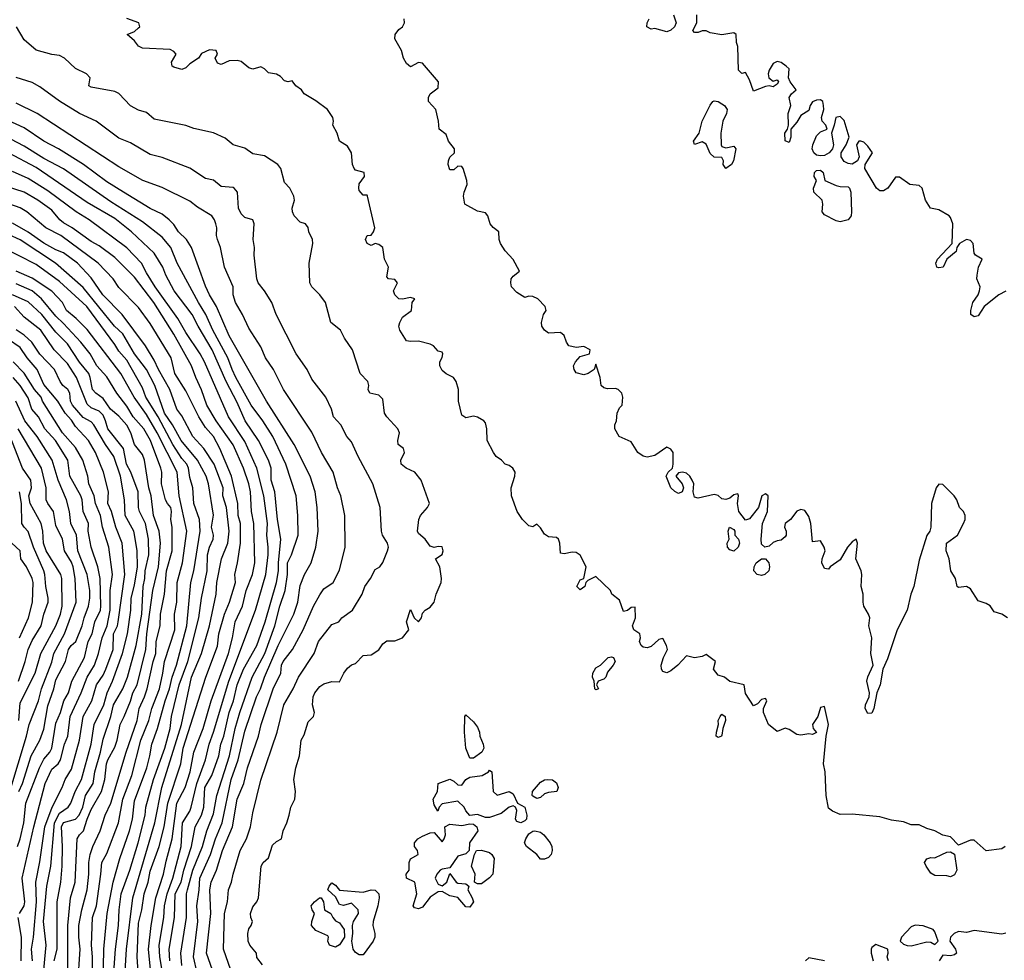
# Model space of a CAD drawing. Header units: metres. Extents: x -51132 to -49532, y -231222 to -229437.
# Tile 507 of 656: x -50595 to -50470, y -230152 to -230032. Entities that reach past the tile are written whole.
import ezdxf

# ---------------------------------------------------------------- set-up
doc = ezdxf.new("R2010")
doc.units = ezdxf.units.M
for name, color, linetype in [('CONTOUR_HALF', 8, 'Continuous'), ('CONTOUR_INDEX', 1, 'Continuous'), ('CONTOUR_INTER', 3, 'Continuous')]:
    doc.layers.add(name, color=color, linetype=linetype)

msp = doc.modelspace()

# ---------------------------------------------------------------- linework, layer by layer
at = {"layer": 'CONTOUR_HALF'}
for points, elevation in [([(-50469.66, -230137.26), (-50470.08, -230137.56), (-50472.08, -230137.79), (-50473.58, -230136.46), (-50474.08, -230136.44), (-50475.58, -230137.08), (-50476.58, -230136.02), (-50477.58, -230135.81), (-50478.58, -230135.25), (-50479.58, -230134.96), (-50480.58, -230134.49), (-50481.58, -230134.5), (-50482.58, -230134.12), (-50484.08, -230133.92), (-50485.58, -230133.49), (-50489.08, -230133.16), (-50490.58, -230133.19), (-50491.58, -230132.78), (-50492.08, -230132.38), (-50492.38, -230130.76), (-50492.49, -230127.76), (-50492.71, -230126.76), (-50492.38, -230123.26), (-50492.07, -230121.76), (-50492.58, -230119.47), (-50493.08, -230119.61), (-50493.44, -230120.76), (-50494.08, -230121.76), (-50494.02, -230122.26), (-50493.58, -230122.79), (-50494.08, -230123.05), (-50494.58, -230122.95), (-50495.58, -230123.11), (-50496.08, -230123.05), (-50497.08, -230122.41), (-50497.58, -230122.24), (-50498.58, -230122.67), (-50499.67, -230121.76), (-50500.33, -230120.26), (-50500.32, -230119.76), (-50499.88, -230118.76), (-50500.08, -230118.47), (-50500.58, -230118.59), (-50501.08, -230119.16), (-50501.58, -230119.41), (-50502.58, -230117.83), (-50502.77, -230116.76), (-50504.58, -230116.3), (-50505.24, -230115.76), (-50506.08, -230115.5), (-50506.67, -230114.76), (-50506.4, -230113.76), (-50507.58, -230112.89), (-50508.08, -230113.13), (-50509.08, -230113.3), (-50510.08, -230113.04), (-50511.17, -230114.26), (-50512.08, -230114.95), (-50512.58, -230115.22), (-50513.08, -230115.03), (-50513.27, -230114.76), (-50513.3, -230114.26), (-50513, -230113.26), (-50512.5, -230112.26), (-50512.63, -230111.76), (-50513.08, -230110.86), (-50513.58, -230110.99), (-50514.58, -230111.88), (-50515.08, -230112.03), (-50515.58, -230111.98), (-50515.81, -230111.76), (-50516.03, -230111.26), (-50515.93, -230110.76), (-50516.02, -230110.26), (-50516.75, -230109.76), (-50516.92, -230109.26), (-50516.55, -230108.26), (-50516.58, -230106.87), (-50517.08, -230106.94), (-50517.58, -230107.29), (-50518.08, -230107.42), (-50518.58, -230106.01), (-50519.54, -230105.26), (-50519.73, -230104.76), (-50521.58, -230103), (-50522.58, -230103.5), (-50522.84, -230103.76), (-50522.97, -230104.26), (-50523.58, -230104.67), (-50523.97, -230104.26), (-50523.58, -230103.42), (-50523.08, -230103.26), (-50522.81, -230101.76), (-50523.58, -230100.31), (-50524.08, -230099.94), (-50524.58, -230099.9), (-50525.58, -230100.11), (-50526.08, -230100.04), (-50526.14, -230098.76), (-50526.33, -230098.26), (-50526.58, -230098.06), (-50527.58, -230097.98), (-50528.08, -230097.61), (-50528.58, -230096.83), (-50529.08, -230096.38), (-50529.58, -230096.69), (-50530.08, -230096.57), (-50530.88, -230095.76), (-50531.56, -230094.76), (-50532.26, -230092.76), (-50532.31, -230091.76), (-50531.84, -230090.26), (-50531.82, -230089.76), (-50532.1, -230089.26), (-50532.58, -230088.92), (-50533.08, -230088.77), (-50533.53, -230088.26), (-50534.23, -230087.76), (-50534.54, -230087.26), (-50535.37, -230085.76), (-50535.41, -230084.26), (-50535.58, -230083.51), (-50535.78, -230083.26), (-50536.58, -230082.77), (-50537.08, -230082.65), (-50538.08, -230082.87), (-50538.58, -230082.53), (-50538.98, -230080.76), (-50539.01, -230079.26), (-50539.28, -230078.26), (-50539.62, -230077.76), (-50540.58, -230077.31), (-50541.08, -230076.87), (-50541.36, -230076.26), (-50541.38, -230075.76), (-50541.08, -230075.24), (-50540.99, -230074.76), (-50541.08, -230074.55), (-50541.58, -230074.41), (-50542.18, -230073.76), (-50542.58, -230073.51), (-50544.08, -230073.15), (-50545.08, -230073.21), (-50545.58, -230073.11), (-50546.43, -230071.76), (-50546.55, -230071.26), (-50546.44, -230070.76), (-50546.08, -230070.09), (-50544.96, -230069.26), (-50544.89, -230068.26), (-50544.53, -230067.76), (-50545.08, -230067.61), (-50546.08, -230067.84), (-50546.58, -230067.77), (-50547.08, -230067.28), (-50547.25, -230066.76), (-50546.73, -230065.76), (-50547.08, -230065.32), (-50547.87, -230065.26), (-50548.08, -230064.97), (-50547.88, -230063.76), (-50548.37, -230062.76), (-50548.6, -230061.26), (-50549.08, -230060.9), (-50549.58, -230060.78), (-50550.08, -230061), (-50550.58, -230060.76), (-50550.81, -230060.26), (-50550.6, -230059.76), (-50550.08, -230059.7), (-50549.76, -230059.26), (-50549.59, -230058.76), (-50550.52, -230054.76), (-50550.58, -230054.62), (-50551.08, -230054.63), (-50551.58, -230054.04), (-50551.64, -230053.76), (-50551.58, -230053.21), (-50550.92, -230052.26), (-50550.97, -230051.76), (-50552.08, -230051.44), (-50552.21, -230051.26), (-50552.42, -230050.76), (-50552.56, -230049.26), (-50553.08, -230048.43), (-50554.09, -230047.76), (-50554.39, -230046.76), (-50554.94, -230045.76), (-50554.84, -230045.26), (-50554.94, -230044.76), (-50555.59, -230043.76), (-50557.08, -230042.65), (-50558.58, -230041.77), (-50558.91, -230041.26), (-50559.62, -230040.76), (-50560.08, -230040.13), (-50560.58, -230040.24), (-50561.08, -230040.11), (-50561.58, -230039.57), (-50562.08, -230039.29), (-50563.08, -230039.1), (-50563.58, -230038.61), (-50564.08, -230038.37), (-50565.08, -230038.64), (-50565.58, -230038.48), (-50566.58, -230037.66), (-50567.08, -230037.53), (-50568.08, -230037.57), (-50569.08, -230038.06), (-50569.58, -230037.89), (-50569.85, -230037.26), (-50569.56, -230036.76), (-50569.72, -230036.26), (-50570.58, -230036.18), (-50571.58, -230036.65), (-50571.97, -230037.26), (-50573.08, -230037.97), (-50573.58, -230038.48), (-50574.08, -230038.67), (-50575.08, -230038.41), (-50575.29, -230038.26), (-50575.41, -230037.76), (-50574.8, -230036.76), (-50575.08, -230036.4), (-50575.58, -230036.15), (-50579.08, -230035.97), (-50579.58, -230035.72), (-50580.08, -230035.04), (-50581.02, -230034.26), (-50580.08, -230033.85), (-50579.58, -230033.42), (-50579.42, -230033.26), (-50579.52, -230032.76), (-50581.08, -230032.24)], 73.5), ([(-50511.74, -230031.76), (-50511.39, -230032.76), (-50511.6, -230033.26), (-50512.08, -230033.72), (-50512.58, -230033.91), (-50514.08, -230033.5), (-50514.58, -230033.57), (-50515.1, -230033.26), (-50515.06, -230032.76), (-50514.82, -230032.26)], 74.5), ([(-50469.58, -230066.8), (-50470.48, -230067.26), (-50472.31, -230068.76), (-50473.08, -230069.93), (-50473.58, -230070.08), (-50474, -230069.76), (-50474, -230069.26), (-50473.76, -230068.26), (-50473.09, -230067.26), (-50472.92, -230066.76), (-50472.85, -230066.26), (-50473.27, -230065.26), (-50473.23, -230064.76), (-50473.05, -230063.76), (-50472.59, -230062.76), (-50473.41, -230062.26), (-50473.58, -230062), (-50473.71, -230060.76), (-50474.08, -230060.37), (-50474.58, -230060.24), (-50475.46, -230060.76), (-50475.8, -230061.26), (-50475.89, -230061.76), (-50477.06, -230062.76), (-50477.51, -230063.76), (-50478.08, -230063.85), (-50478.33, -230063.76), (-50478.46, -230063.26), (-50478.25, -230062.76), (-50476.37, -230060.76), (-50476.29, -230058.26), (-50476.58, -230057.47), (-50476.78, -230057.26), (-50478.08, -230056.48), (-50479.13, -230056.26), (-50479.76, -230055.26), (-50480.19, -230053.76), (-50480.58, -230053.42), (-50481.76, -230053.26), (-50483.08, -230052.34), (-50483.58, -230052.34), (-50484.53, -230053.76), (-50485.08, -230054.06), (-50485.58, -230054.06), (-50485.99, -230053.76), (-50487.48, -230051.26), (-50487.44, -230050.76), (-50486.5, -230049.26), (-50487.08, -230048.41), (-50487.58, -230047.9), (-50487.96, -230047.76), (-50488.22, -230047.76), (-50488.53, -230048.26), (-50488.17, -230049.76), (-50488.41, -230050.26), (-50489.08, -230050.68), (-50489.58, -230050.63), (-50490.08, -230050.36), (-50490.46, -230049.76), (-50490.46, -230049.26), (-50489.84, -230048.26), (-50489.43, -230047.26), (-50490.08, -230045.16), (-50490.58, -230044.67), (-50491.16, -230044.76), (-50491.34, -230045.76), (-50491.69, -230046.76), (-50491.43, -230048.26), (-50491.58, -230048.76), (-50491.98, -230049.26), (-50492.58, -230049.59), (-50493.08, -230049.66), (-50493.58, -230049.55), (-50493.92, -230049.26), (-50494.13, -230048.76), (-50494.07, -230048.26), (-50493.58, -230047.1), (-50493.08, -230046.61), (-50492.25, -230046.26), (-50492.42, -230045.76), (-50492.86, -230045.26), (-50492.95, -230044.76), (-50492.66, -230043.76), (-50492.69, -230043.26), (-50492.8, -230042.76), (-50493.08, -230042.53), (-50493.58, -230042.56), (-50494.08, -230042.79), (-50494.39, -230043.26), (-50494.58, -230043.88), (-50495.58, -230044.51), (-50496.08, -230045.37), (-50496.86, -230046.26), (-50496.83, -230047.26), (-50497.08, -230047.94), (-50497.58, -230047.72), (-50497.59, -230046.76), (-50497.27, -230046.26), (-50497.14, -230045.76), (-50497.2, -230044.26), (-50496.84, -230043.26), (-50497.08, -230042.26), (-50496.76, -230041.76), (-50496.17, -230041.26), (-50496.94, -230040.26), (-50497.13, -230039.76), (-50497.08, -230038.61), (-50497.43, -230038.26), (-50498.08, -230037.82), (-50498.58, -230037.68), (-50499.08, -230037.91), (-50499.58, -230038.78), (-50499.71, -230039.26), (-50499.62, -230039.76), (-50499.08, -230040.16), (-50498.58, -230039.98), (-50498.41, -230040.26), (-50498.58, -230040.57), (-50499.08, -230040.88), (-50499.58, -230040.78), (-50500.08, -230040.86), (-50501.58, -230041.42), (-50502.08, -230039.99), (-50502.58, -230039.08), (-50503.08, -230039.19), (-50503.47, -230038.76), (-50503.57, -230035.76), (-50503.76, -230035.26), (-50503.77, -230034.26), (-50504.08, -230034.02), (-50505.58, -230034.31), (-50507.08, -230034.05), (-50507.58, -230033.8), (-50508.08, -230033.77), (-50508.58, -230033.98), (-50509.08, -230033.99), (-50509.27, -230033.76), (-50508.77, -230032.76), (-50508.77, -230031.76)], 74.5), ([(-50567.57, -230153.76), (-50568.8, -230150.26), (-50568.68, -230145.76), (-50568.3, -230144.26), (-50568.16, -230142.76), (-50567.78, -230141.76), (-50567.58, -230140.74), (-50566.67, -230137.76), (-50565.88, -230136.26), (-50565.36, -230134.76), (-50565.08, -230132.97), (-50564.08, -230128.82), (-50561.99, -230122.76), (-50561.13, -230119.26), (-50559.96, -230117.26), (-50559.3, -230115.76), (-50557.29, -230112.76), (-50556.74, -230111.26), (-50555.08, -230109.1), (-50554.19, -230108.76), (-50553.8, -230108.26), (-50552.46, -230107.26), (-50551.23, -230105.26), (-50550.87, -230104.26), (-50550.15, -230103.26), (-50549.58, -230102.12), (-50548.98, -230101.76), (-50548.58, -230101.21), (-50548.02, -230099.76), (-50547.87, -230099.26), (-50547.99, -230098.76), (-50548.63, -230097.76), (-50548.76, -230097.26), (-50548.94, -230094.26), (-50549.86, -230091.26), (-50551.73, -230087.76), (-50552.58, -230085.9), (-50553.14, -230085.26), (-50553.94, -230083.76), (-50554.86, -230082.76), (-50555.11, -230081.76), (-50555.83, -230080.26), (-50557.58, -230077.95), (-50558.17, -230076.76), (-50559.6, -230074.76), (-50562.13, -230069.76), (-50562.68, -230068.26), (-50563.58, -230066.75), (-50564.41, -230065.76), (-50564.58, -230065.26), (-50564.93, -230062.26), (-50564.85, -230061.26), (-50565.03, -230060.26), (-50564.89, -230058.26), (-50565.08, -230057.75), (-50566.08, -230057.48), (-50566.58, -230057.01), (-50566.9, -230056.26), (-50567.04, -230054.26), (-50567.43, -230053.76), (-50567.58, -230053.65), (-50569.08, -230053.51), (-50570.08, -230052.74), (-50571.08, -230052.53), (-50573.08, -230051.22), (-50576.58, -230049.86), (-50578.08, -230049.46), (-50580.58, -230047.99), (-50582.08, -230047.41), (-50584.93, -230045.26), (-50587.06, -230044.26), (-50589.58, -230042.7), (-50592.08, -230040.87), (-50593.08, -230040.34), (-50595.08, -230039.7)], 72.5), ([(-50506.73, -230042.76), (-50506.58, -230042.65), (-50506.08, -230042.77), (-50505.58, -230043.05), (-50505.28, -230043.26), (-50504.94, -230043.76), (-50505, -230044.26), (-50505.48, -230045.26), (-50505.72, -230046.76), (-50505.7, -230048.26), (-50505.58, -230048.44), (-50505.08, -230048.62), (-50504.08, -230048.43), (-50503.82, -230048.76), (-50504.12, -230050.26), (-50504.39, -230050.76), (-50505.08, -230051.24), (-50505.41, -230050.76), (-50505.4, -230050.26), (-50505.58, -230049.84), (-50506.58, -230049.83), (-50507.08, -230049.33), (-50507.58, -230048.17), (-50508.08, -230047.87), (-50509.08, -230048.2), (-50509.18, -230047.76), (-50508.47, -230046.76), (-50508.11, -230045.26), (-50507.08, -230043.21), (-50506.73, -230042.76)], 74.5), ([(-50572.16, -230153.26), (-50572.59, -230151.26), (-50572.07, -230146.76), (-50572.2, -230144.76), (-50571.89, -230142.76), (-50571.82, -230141.26), (-50570.47, -230138.26), (-50569.83, -230136.26), (-50568.98, -230134.26), (-50567.82, -230128.76), (-50566.92, -230126.26), (-50566.08, -230122.62), (-50564.6, -230118.26), (-50564.1, -230117.26), (-50563.58, -230115.76), (-50561.87, -230111.76), (-50559.86, -230107.76), (-50559.39, -230106.26), (-50559.08, -230104.16), (-50558.54, -230102.76), (-50557.68, -230101.26), (-50557.08, -230099.27), (-50556.79, -230097.26), (-50556.92, -230094.26), (-50557.18, -230092.26), (-50557.79, -230090.26), (-50559.83, -230086.26), (-50563.34, -230080.76), (-50568.08, -230072.46), (-50569.68, -230068.76), (-50570.59, -230067.26), (-50571.08, -230066.16), (-50572.86, -230061.26), (-50573.5, -230060.26), (-50574.5, -230059.26), (-50575.08, -230058.37), (-50575.68, -230057.76), (-50576.58, -230057.04), (-50578.08, -230056.33), (-50581.49, -230054.26), (-50583.58, -230052.92), (-50586.57, -230050.76), (-50589.71, -230048.76), (-50591.58, -230047.77), (-50594.08, -230046.09), (-50598.09, -230044.26)], 71.5), ([(-50575.6, -230151.76), (-50575.71, -230150.26), (-50575.03, -230146.26), (-50574.92, -230143.26), (-50574.17, -230141.76), (-50573.85, -230140.26), (-50572.86, -230137.26), (-50572.41, -230134.76), (-50571.61, -230133.26), (-50571.31, -230132.26), (-50571.17, -230129.76), (-50570.3, -230128.26), (-50569.41, -230125.76), (-50569.14, -230124.26), (-50568.77, -230123.26), (-50568.07, -230120.26), (-50567.55, -230118.76), (-50567.06, -230116.76), (-50566.28, -230114.76), (-50564.57, -230111.76), (-50563.52, -230108.76), (-50562.08, -230103.75), (-50561.83, -230102.26), (-50561.83, -230101.26), (-50561.51, -230098.26), (-50561.95, -230095.76), (-50562.3, -230092.26), (-50562.76, -230090.76), (-50562.74, -230089.26), (-50563.09, -230088.26), (-50564.38, -230085.76), (-50566.04, -230083.26), (-50567.08, -230080.91), (-50568.47, -230078.26), (-50570.22, -230074.26), (-50572.03, -230071.26), (-50572.79, -230069.76), (-50575.07, -230066.76), (-50576.1, -230064.76), (-50576.48, -230063.76), (-50577.58, -230061.97), (-50580.48, -230059.26), (-50582.58, -230057.6), (-50586.08, -230055.55), (-50592.58, -230051.12), (-50596.05, -230049.26)], 70.5), ([(-50493.84, -230051.76), (-50493.58, -230051.52), (-50493.08, -230051.44), (-50492.75, -230051.76), (-50492.55, -230052.76), (-50491.08, -230053.4), (-50490.58, -230053.55), (-50489.58, -230053.59), (-50489.42, -230053.76), (-50489.25, -230054.26), (-50489.15, -230056.76), (-50489.2, -230057.26), (-50489.57, -230057.76), (-50490.58, -230058), (-50491.08, -230057.89), (-50492.58, -230057.12), (-50492.89, -230056.76), (-50492.77, -230055.76), (-50492.88, -230055.26), (-50493.94, -230054.26), (-50493.97, -230053.76), (-50493.59, -230052.76), (-50493.87, -230052.26), (-50493.84, -230051.76)], 74.5), ([(-50578, -230153.26), (-50578.31, -230150.26), (-50577.99, -230147.26), (-50577.38, -230143.76), (-50576.4, -230140.76), (-50576.08, -230139.1), (-50575.3, -230136.26), (-50574.73, -230131.76), (-50573.65, -230129.76), (-50573.04, -230127.76), (-50572.56, -230125.26), (-50571.38, -230122.26), (-50570.38, -230118.76), (-50568.15, -230112.76), (-50567.64, -230110.76), (-50567.32, -230108.76), (-50566.41, -230106.76), (-50565.91, -230104.76), (-50565.13, -230102.76), (-50564.82, -230101.26), (-50564.94, -230096.26), (-50565.25, -230094.76), (-50565.36, -230092.26), (-50565.57, -230091.26), (-50566.28, -230089.26), (-50567.58, -230086.31), (-50569.74, -230083.26), (-50570.92, -230081.26), (-50571.58, -230079.32), (-50572.33, -230077.76), (-50572.86, -230076.26), (-50575.08, -230072.28), (-50577.65, -230068.26), (-50580.08, -230065.01), (-50582.58, -230062.53), (-50584.58, -230061.04), (-50585.58, -230060.51), (-50587.98, -230058.76), (-50589.08, -230058.15), (-50589.55, -230057.76), (-50590.58, -230056.53), (-50592.33, -230055.26), (-50594.08, -230054.23), (-50596.58, -230053.44)], 69.5), ([(-50581.31, -230153.76), (-50581.1, -230150.26), (-50580.28, -230143.76), (-50577.5, -230134.26), (-50576.63, -230129.76), (-50574.12, -230121.76), (-50572.86, -230115.76), (-50571.6, -230112.76), (-50570.56, -230109.26), (-50569.75, -230105.26), (-50569.65, -230103.76), (-50569.06, -230100.76), (-50568.23, -230098.76), (-50568.09, -230097.26), (-50568.44, -230094.26), (-50568.88, -230092.76), (-50568.84, -230091.76), (-50569.97, -230088.76), (-50571.29, -230086.76), (-50572.67, -230085.26), (-50574.08, -230082.61), (-50574.71, -230081.76), (-50575.62, -230079.26), (-50577.06, -230076.76), (-50577.58, -230075.55), (-50578.68, -230073.76), (-50581.67, -230069.76), (-50584.11, -230067.26), (-50585.58, -230065.13), (-50587.3, -230063.26), (-50589.08, -230061.93), (-50590.08, -230061.57), (-50591.58, -230060.7), (-50593.58, -230059.31), (-50595.58, -230058.18)], 68.5), ([(-50584.06, -230154.76), (-50583.97, -230150.26), (-50583.55, -230145.76), (-50582.8, -230141.76), (-50581.94, -230138.76), (-50580.73, -230135.26), (-50580.36, -230133.76), (-50580.08, -230131.45), (-50578.54, -230127.26), (-50578.13, -230125.76), (-50577.9, -230124.26), (-50577.16, -230122.26), (-50576.21, -230118.76), (-50575.64, -230117.26), (-50575.3, -230115.76), (-50574.74, -230114.26), (-50573.45, -230109.26), (-50572.96, -230103.76), (-50572.56, -230102.26), (-50571.78, -230097.26), (-50571.86, -230095.76), (-50572.56, -230093.76), (-50572.7, -230091.76), (-50573.08, -230090.45), (-50573.22, -230089.26), (-50573.45, -230088.76), (-50574.08, -230088.04), (-50575.24, -230086.26), (-50577.07, -230082.76), (-50578.63, -230080.26), (-50579.08, -230079.07), (-50581.08, -230075.55), (-50582.08, -230074.4), (-50582.58, -230073.56), (-50586.15, -230068.76), (-50589.58, -230065.58), (-50592.58, -230063.41), (-50599.08, -230060.11)], 67.5), ([(-50587.29, -230154.76), (-50586.99, -230150.26), (-50587.16, -230148.76), (-50587.14, -230147.26), (-50586.78, -230145.26), (-50586.09, -230142.76), (-50585.87, -230140.76), (-50585.88, -230139.26), (-50585.7, -230138.26), (-50585.39, -230137.26), (-50584.45, -230135.26), (-50583.8, -230133.26), (-50583.11, -230131.76), (-50581.15, -230125.26), (-50579.75, -230121.26), (-50579.51, -230119.76), (-50578.81, -230118.26), (-50578.5, -230117.26), (-50577.73, -230113.76), (-50577.39, -230112.76), (-50577.32, -230111.26), (-50576.82, -230109.26), (-50576.81, -230107.76), (-50576.27, -230105.26), (-50576.03, -230102.26), (-50575.33, -230099.76), (-50575.31, -230096.76), (-50575.5, -230095.76), (-50575.39, -230094.76), (-50575.46, -230094.26), (-50575.91, -230093.76), (-50576.17, -230093.26), (-50576.65, -230091.26), (-50576.63, -230089.76), (-50576.73, -230089.26), (-50578.06, -230085.76), (-50578.9, -230084.26), (-50580.24, -230082.76), (-50581.08, -230081.41), (-50582.33, -230079.76), (-50583.58, -230077.66), (-50584.87, -230076.26), (-50585.73, -230074.76), (-50586.89, -230073.26), (-50589.08, -230070.89), (-50590.08, -230069.99), (-50591.9, -230067.76), (-50593.08, -230066.76), (-50595.08, -230065.86)], 66.5), ([(-50590.28, -230151.76), (-50589.89, -230150.26), (-50589.88, -230144.26), (-50589.44, -230141.76), (-50589.25, -230139.76), (-50589.2, -230137.26), (-50589.33, -230134.76), (-50589.08, -230134.2), (-50587.58, -230133.77), (-50587.11, -230133.26), (-50586.66, -230132.26), (-50586.3, -230130.76), (-50585.35, -230129.26), (-50585.11, -230127.76), (-50584.39, -230125.26), (-50584.08, -230123.61), (-50583.07, -230120.76), (-50582.74, -230119.26), (-50581.58, -230117.25), (-50580.99, -230115.76), (-50579.89, -230111.76), (-50579.16, -230107.76), (-50578.98, -230104.26), (-50578.77, -230103.26), (-50578.74, -230102.26), (-50578.28, -230100.26), (-50578.32, -230098.26), (-50578.69, -230096.26), (-50579.44, -230094.76), (-50579.57, -230094.26), (-50579.64, -230092.26), (-50580.54, -230089.76), (-50581.11, -230088.76), (-50581.47, -230086.76), (-50583.49, -230084.26), (-50583.75, -230083.26), (-50584.08, -230082.55), (-50584.58, -230082.04), (-50585.58, -230081.62), (-50586.08, -230081.13), (-50587.43, -230077.76), (-50588.58, -230075.98), (-50590.29, -230074.26), (-50591.96, -230071.76), (-50594.08, -230070.12), (-50595.32, -230068.76)], 65.5), ([(-50593.03, -230151.76), (-50593.14, -230150.26), (-50592.88, -230148.76), (-50592.51, -230144.26), (-50592.61, -230141.76), (-50592.08, -230139.2), (-50591.45, -230134.76), (-50590.54, -230132.26), (-50589.25, -230129.76), (-50588.86, -230128.76), (-50588.08, -230127.45), (-50587.05, -230123.76), (-50586.6, -230120.76), (-50585.52, -230118.76), (-50584.91, -230116.76), (-50584.08, -230115.52), (-50583.73, -230114.76), (-50582.79, -230112.26), (-50582.75, -230110.26), (-50582.25, -230109.26), (-50582.14, -230108.76), (-50581.31, -230102.76), (-50581.67, -230098.76), (-50582.46, -230096.76), (-50583.01, -230094.76), (-50583.46, -230093.76), (-50583.39, -230092.26), (-50584.01, -230089.76), (-50585.04, -230087.26), (-50585.91, -230085.76), (-50587.58, -230083.98), (-50588.08, -230083.16), (-50588.9, -230082.26), (-50589.83, -230080.76), (-50591.58, -230078.65), (-50592.43, -230076.76), (-50593.68, -230075.26), (-50594.58, -230073.95), (-50596.08, -230072.93)], 64.5), ([(-50594.94, -230137.26), (-50594.59, -230136.26), (-50594.14, -230134.26), (-50593.86, -230131.76), (-50592.14, -230127.26), (-50591.58, -230126.15), (-50590.83, -230125.26), (-50590.58, -230124.76), (-50590.08, -230121.6), (-50589.49, -230120.26), (-50589.04, -230118.76), (-50588.45, -230117.76), (-50588.05, -230116.26), (-50586.42, -230113.26), (-50585.98, -230111.26), (-50585.47, -230110.26), (-50585.12, -230108.76), (-50584.42, -230107.26), (-50584.35, -230106.76), (-50584.44, -230103.26), (-50584.73, -230101.76), (-50585.58, -230099.26), (-50585.96, -230097.26), (-50585.91, -230096.26), (-50586.59, -230094.76), (-50586.72, -230093.26), (-50586.88, -230092.76), (-50588.29, -230090.26), (-50588.56, -230088.26), (-50590.1, -230085.76), (-50591.47, -230084.26), (-50592.25, -230082.76), (-50593.09, -230081.76), (-50593.58, -230080.33), (-50594.58, -230078.76), (-50595.48, -230077.76)], 63.5), ([(-50595.89, -230130.26), (-50593.8, -230123.26), (-50593.46, -230121.76), (-50592.26, -230118.76), (-50591.88, -230117.26), (-50590.58, -230113.87), (-50590.32, -230112.76), (-50588.95, -230110.26), (-50587.48, -230106.26), (-50587.6, -230103.26), (-50587.88, -230101.76), (-50588.08, -230101.16), (-50588.97, -230099.76), (-50589.21, -230098.26), (-50590.08, -230096.55), (-50590.34, -230094.76), (-50591.1, -230093.76), (-50591.3, -230093.26), (-50591.31, -230091.76), (-50591.88, -230089.26), (-50594.84, -230084.26)], 62.5), ([(-50594.81, -230116.26), (-50593.94, -230113.76), (-50593.56, -230112.26), (-50593.08, -230111.11), (-50591.93, -230109.26), (-50591.59, -230107.76), (-50591.03, -230106.26), (-50591.03, -230105.76), (-50591.35, -230104.26), (-50591.44, -230102.76), (-50591.6, -230102.26), (-50592.89, -230099.26), (-50593.58, -230097.27), (-50594.09, -230096.76), (-50594.36, -230096.26), (-50594.4, -230093.76), (-50594.66, -230092.26)], 61.5), ([(-50520, -230113.26), (-50519.58, -230113.17), (-50519.35, -230113.26), (-50519.13, -230113.76), (-50519.36, -230114.26), (-50520.08, -230115.14), (-50520.31, -230115.76), (-50520.58, -230116.02), (-50521.28, -230116.26), (-50521.48, -230116.76), (-50521.26, -230117.26), (-50521.58, -230117.37), (-50521.7, -230117.26), (-50521.79, -230116.26), (-50522.02, -230115.76), (-50521.94, -230115.26), (-50521.58, -230114.6), (-50520.99, -230114.26), (-50520, -230113.26)], 73.5), ([(-50538.18, -230120.76), (-50538.08, -230120.55), (-50537.08, -230121.44), (-50536.58, -230122.1), (-50536.34, -230122.76), (-50536.3, -230123.26), (-50535.85, -230124.26), (-50535.78, -230124.76), (-50536.05, -230125.26), (-50537.08, -230126.02), (-50537.58, -230126.05), (-50538.08, -230124.76), (-50538.23, -230122.76), (-50538.18, -230120.76)], 73.5), ([(-50505.79, -230120.76), (-50505.58, -230120.48), (-50505.19, -230120.76), (-50505.14, -230121.26), (-50505.48, -230122.26), (-50505.58, -230123.11), (-50505.65, -230123.26), (-50506.08, -230123.42), (-50506.32, -230123.26), (-50506.29, -230122.76), (-50506.02, -230121.76), (-50506.05, -230121.26), (-50505.79, -230120.76)], 73.5), ([(-50535.19, -230127.76), (-50535.08, -230127.55), (-50534.79, -230127.76), (-50534.58, -230130.26), (-50534.08, -230130.72), (-50532.58, -230130.28), (-50532.08, -230130.56), (-50531.51, -230131.76), (-50530.57, -230132.26), (-50530.31, -230133.26), (-50530.38, -230133.76), (-50530.58, -230134.01), (-50531.08, -230134.25), (-50531.58, -230134.08), (-50531.76, -230133.76), (-50531.58, -230132.67), (-50531.75, -230132.26), (-50532.08, -230132.1), (-50532.58, -230132.24), (-50533.58, -230133.06), (-50535.08, -230133.56), (-50535.58, -230133.57), (-50536.58, -230133.19), (-50537.58, -230133.3), (-50538.08, -230132.73), (-50538.29, -230132.26), (-50539.08, -230131.49), (-50541.08, -230131.84), (-50541.45, -230132.26), (-50541.62, -230132.76), (-50542.08, -230131.98), (-50542.2, -230131.26), (-50541.67, -230130.26), (-50541.58, -230129.26), (-50540.08, -230128.72), (-50539.58, -230128.95), (-50539.08, -230129.43), (-50538.58, -230129.46), (-50538.06, -230128.76), (-50537.58, -230128.46), (-50536.01, -230128.26), (-50535.19, -230127.76)], 73.5), ([(-50527.66, -230128.76), (-50527.08, -230128.79), (-50526.58, -230129.15), (-50526.37, -230129.76), (-50526.51, -230130.26), (-50527.58, -230130.38), (-50528.08, -230130.57), (-50528.58, -230131.01), (-50529.08, -230131.15), (-50529.58, -230130.87), (-50529.67, -230130.76), (-50529.61, -230130.26), (-50528.58, -230129.08), (-50528.08, -230128.8), (-50527.66, -230128.76)], 73.5), ([(-50540.75, -230134.76), (-50540.08, -230134.4), (-50538.58, -230134.59), (-50537.58, -230134.36), (-50537.08, -230134.43), (-50536.67, -230134.76), (-50536.56, -230135.26), (-50537.59, -230136.76), (-50537.64, -230137.76), (-50538.08, -230138.16), (-50539.08, -230138.45), (-50540.08, -230139.97), (-50541.08, -230140.11), (-50541.33, -230140.26), (-50541.75, -230140.76), (-50541.94, -230141.26), (-50541.58, -230142.04), (-50541.08, -230142.22), (-50540.47, -230141.76), (-50540.08, -230140.69), (-50539.3, -230141.76), (-50539.08, -230141.9), (-50538.08, -230141.99), (-50537.68, -230142.26), (-50537.8, -230142.76), (-50537.25, -230143.76), (-50537.11, -230144.26), (-50537.58, -230144.94), (-50538.08, -230144.9), (-50539.08, -230143.7), (-50540.08, -230143.5), (-50541.08, -230142.96), (-50541.58, -230142.98), (-50542.58, -230143.68), (-50543.58, -230144.92), (-50544.08, -230145.14), (-50544.58, -230145.01), (-50544.73, -230144.76), (-50544.29, -230143.26), (-50544.55, -230141.76), (-50545.6, -230141.26), (-50545.63, -230140.76), (-50545.25, -230140.26), (-50545.25, -230139.26), (-50545.08, -230138.83), (-50544.13, -230138.26), (-50544.21, -230137.76), (-50544.58, -230137.26), (-50544.59, -230136.76), (-50544.14, -230136.26), (-50543.58, -230135.95), (-50542.58, -230135.52), (-50542.08, -230135.48), (-50541.08, -230136.64), (-50540.8, -230136.26), (-50540.64, -230135.76), (-50540.75, -230134.76)], 73.5), ([(-50529.33, -230135.26), (-50528.58, -230135.41), (-50528.17, -230135.76), (-50527.36, -230136.76), (-50527.15, -230137.26), (-50527.11, -230137.76), (-50527.23, -230138.26), (-50527.58, -230138.62), (-50528.08, -230138.85), (-50528.58, -230138.86), (-50529.05, -230138.26), (-50530.38, -230137.26), (-50530.62, -230136.76), (-50530.47, -230136.26), (-50530.08, -230135.64), (-50529.58, -230135.28), (-50529.33, -230135.26)], 73.5), ([(-50536.73, -230137.76), (-50536.08, -230137.7), (-50535.08, -230138.01), (-50534.75, -230138.26), (-50534.49, -230138.76), (-50534.66, -230140.76), (-50535.08, -230141.24), (-50536.08, -230141.98), (-50536.58, -230141.99), (-50536.95, -230141.76), (-50536.88, -230140.76), (-50537.34, -230139.76), (-50536.96, -230138.26), (-50536.73, -230137.76)], 73.5), ([(-50477.7, -230138.26), (-50477.08, -230137.98), (-50476.58, -230137.94), (-50476.08, -230138.2), (-50475.79, -230140.26), (-50476.08, -230140.85), (-50476.58, -230141.08), (-50477.08, -230140.97), (-50478.58, -230140.94), (-50479.08, -230140.62), (-50479.69, -230139.76), (-50479.88, -230139.26), (-50479.58, -230138.8), (-50479.08, -230138.66), (-50478.58, -230138.68), (-50477.7, -230138.26)], 73.5), ([(-50555.41, -230142.26), (-50555.08, -230141.86), (-50554.58, -230142.14), (-50554.08, -230142.8), (-50551.08, -230143.04), (-50550.08, -230142.76), (-50549.58, -230142.77), (-50549.1, -230143.26), (-50549.06, -230143.76), (-50549.23, -230144.76), (-50549.84, -230146.76), (-50549.85, -230147.26), (-50549.6, -230148.26), (-50549.62, -230148.76), (-50549.82, -230149.26), (-50551.08, -230150.99), (-50551.58, -230150.98), (-50552.08, -230150.7), (-50552.37, -230150.26), (-50552.54, -230149.26), (-50552.41, -230148.26), (-50552.46, -230147.26), (-50552.33, -230146.76), (-50551.68, -230145.76), (-50551.74, -230145.26), (-50552.58, -230144.44), (-50553.58, -230144.71), (-50554.08, -230144.59), (-50554.58, -230143.61), (-50555.55, -230142.76), (-50555.41, -230142.26)], 73.5), ([(-50556.64, -230143.76), (-50556.41, -230143.76), (-50556.13, -230144.26), (-50555.97, -230145.26), (-50555.2, -230145.76), (-50554.94, -230146.26), (-50554.58, -230146.67), (-50554.08, -230146.94), (-50553.48, -230147.76), (-50553.45, -230148.76), (-50554.08, -230149.7), (-50554.58, -230150), (-50555.34, -230149.76), (-50555.55, -230149.26), (-50555.48, -230148.76), (-50555.58, -230148.58), (-50557.08, -230147.91), (-50557.63, -230147.26), (-50557.61, -230146.76), (-50557.25, -230145.76), (-50557.57, -230145.26), (-50557.67, -230144.76), (-50557.28, -230144.26), (-50556.64, -230143.76)], 73.5)]:
    msp.add_lwpolyline(points, dxfattribs=dict(at, elevation=elevation))
at = {"layer": 'CONTOUR_INDEX'}
for points, elevation in [([(-50576.3, -230154.76), (-50576.88, -230151.26), (-50576.94, -230149.76), (-50576.35, -230146.26), (-50576.29, -230144.76), (-50575.94, -230143.26), (-50575.21, -230141.26), (-50574.17, -230137.26), (-50574, -230134.26), (-50573.06, -230132.76), (-50572.88, -230132.26), (-50572.2, -230129.26), (-50571.07, -230126.26), (-50570.62, -230124.26), (-50570.06, -230122.76), (-50568.13, -230116.26), (-50564.73, -230107.26), (-50563.43, -230102.76), (-50563.13, -230100.26), (-50563.15, -230099.26), (-50563.31, -230097.76), (-50563.24, -230096.26), (-50563.7, -230092.76), (-50564.59, -230089.26), (-50566.08, -230085.89), (-50568.18, -230082.76), (-50571.21, -230075.76), (-50571.75, -230074.76), (-50573.58, -230072.07), (-50574.59, -230070.26), (-50577.47, -230066.26), (-50578.58, -230064.5), (-50579.19, -230063.26), (-50581.08, -230061.3), (-50585.83, -230057.76), (-50587.48, -230056.76), (-50591.08, -230054.08), (-50593.58, -230052.52), (-50595.58, -230051.61)], 70), ([(-50591.69, -230153.76), (-50591.3, -230149.76), (-50591.63, -230146.76), (-50591.19, -230142.26), (-50590.69, -230139.76), (-50590.22, -230134.26), (-50589.58, -230133), (-50588.52, -230132.26), (-50588.16, -230131.76), (-50587.63, -230130.26), (-50586.82, -230128.76), (-50585.57, -230124.26), (-50585.21, -230121.76), (-50583.98, -230119.26), (-50583.56, -230117.76), (-50582.87, -230116.26), (-50581.59, -230112.76), (-50580.96, -230110.26), (-50580.54, -230107.26), (-50580.51, -230105.76), (-50580.08, -230104.08), (-50579.72, -230101.76), (-50579.73, -230099.76), (-50580.08, -230097.67), (-50580.18, -230097.26), (-50581.28, -230095.26), (-50581.36, -230093.26), (-50581.88, -230090.26), (-50582.71, -230087.76), (-50583.78, -230086.26), (-50585.26, -230083.76), (-50585.58, -230083.39), (-50586.58, -230082.81), (-50587.94, -230081.26), (-50588.21, -230080.76), (-50588.31, -230079.76), (-50588.56, -230079.26), (-50589.16, -230078.76), (-50589.53, -230078.26), (-50590.23, -230076.76), (-50592.08, -230074.81), (-50593.09, -230073.26), (-50594.08, -230072.38), (-50595.08, -230071.73)], 65)]:
    msp.add_lwpolyline(points, dxfattribs=dict(at, elevation=elevation))
at = {"layer": 'CONTOUR_INTER'}
for points, elevation in [([(-50469.38, -230108.26), (-50470.08, -230107.79), (-50471.08, -230107.47), (-50471.58, -230106.73), (-50472.08, -230106.41), (-50473.08, -230106.07), (-50474.08, -230104.58), (-50474.58, -230104.26), (-50475.58, -230104.38), (-50475.75, -230104.26), (-50475.97, -230103.26), (-50476.56, -230102.26), (-50476.77, -230100.76), (-50477.16, -230099.76), (-50477.12, -230098.76), (-50475.71, -230097.76), (-50474.94, -230096.26), (-50474.75, -230095.76), (-50474.74, -230095.26), (-50474.95, -230094.76), (-50475.44, -230094.26), (-50475.78, -230093.26), (-50476.12, -230092.76), (-50477.58, -230091.34), (-50478.08, -230091.27), (-50478.43, -230091.76), (-50479, -230093.76), (-50479.08, -230096.76), (-50479.22, -230097.26), (-50479.58, -230097.81), (-50480.58, -230100.93), (-50481.26, -230104.26), (-50481.64, -230105.26), (-50482.09, -230107.26), (-50483.38, -230109.76), (-50484.58, -230113.43), (-50485.19, -230114.76), (-50485.53, -230116.76), (-50485.94, -230117.76), (-50486.33, -230119.76), (-50486.58, -230120.32), (-50487.08, -230120.38), (-50487.41, -230119.76), (-50487.38, -230119.26), (-50486.91, -230118.26), (-50486.88, -230117.76), (-50487.19, -230116.26), (-50487.08, -230115.72), (-50486.41, -230114.26), (-50486.72, -230112.76), (-50486.59, -230110.76), (-50486.97, -230109.26), (-50486.83, -230108.26), (-50486.99, -230107.76), (-50487.58, -230106.77), (-50487.69, -230106.26), (-50487.69, -230105.26), (-50487.94, -230104.26), (-50487.83, -230102.76), (-50487.91, -230102.26), (-50488.59, -230100.76), (-50488.41, -230098.76), (-50488.56, -230098.26), (-50489.08, -230098.61), (-50489.67, -230099.26), (-50490.58, -230100.9), (-50491.86, -230101.76), (-50492.08, -230102.07), (-50492.58, -230101.98), (-50492.91, -230101.26), (-50492.88, -230100.76), (-50492.51, -230099.76), (-50492.62, -230099.26), (-50493.08, -230098.46), (-50494.08, -230098.59), (-50494.33, -230096.26), (-50494.58, -230095.38), (-50495.08, -230094.61), (-50495.58, -230094.48), (-50496.08, -230094.73), (-50496.91, -230095.76), (-50497.58, -230096.26), (-50497.66, -230096.76), (-50497.46, -230097.26), (-50497.46, -230097.76), (-50497.58, -230097.98), (-50498.08, -230098.41), (-50498.58, -230098.46), (-50499.08, -230098.67), (-50499.58, -230099.14), (-50500.16, -230099.26), (-50500.58, -230098.9), (-50500.61, -230098.26), (-50500.43, -230096.26), (-50499.82, -230094.76), (-50499.71, -230092.76), (-50500.08, -230092.5), (-50500.53, -230092.76), (-50500.94, -230094.26), (-50502.08, -230095.7), (-50502.58, -230095.86), (-50503.45, -230094.76), (-50503.61, -230093.76), (-50503.48, -230092.76), (-50503.58, -230092.51), (-50504.08, -230092.64), (-50504.58, -230093.06), (-50505.08, -230093.24), (-50505.58, -230093.15), (-50506.08, -230092.74), (-50506.58, -230092.58), (-50508.58, -230093.08), (-50509.08, -230092.93), (-50509.24, -230092.26), (-50509.16, -230091.26), (-50509.36, -230090.76), (-50509.65, -230090.26), (-50510.08, -230089.91), (-50510.58, -230089.77), (-50511.08, -230089.86), (-50511.42, -230090.26), (-50510.62, -230091.26), (-50510.45, -230091.76), (-50510.63, -230092.26), (-50511.08, -230092.45), (-50511.58, -230092.2), (-50512.06, -230091.76), (-50512.66, -230090.26), (-50512.39, -230089.76), (-50511.86, -230089.26), (-50511.76, -230088.76), (-50511.78, -230087.26), (-50512.08, -230086.84), (-50512.58, -230086.6), (-50514.08, -230087.66), (-50515.08, -230087.86), (-50515.58, -230087.74), (-50516.27, -230087.26), (-50517.08, -230085.93), (-50518.6, -230085.26), (-50519.19, -230084.26), (-50519.18, -230083.76), (-50518.96, -230083.26), (-50518.88, -230082.26), (-50518.58, -230081.61), (-50518.23, -230081.26), (-50518.15, -230080.26), (-50518.29, -230079.76), (-50518.75, -230079.26), (-50519.08, -230079.16), (-50520.08, -230079.2), (-50520.58, -230079.06), (-50520.91, -230078.76), (-50521.04, -230077.76), (-50521.58, -230076.08), (-50521.8, -230076.76), (-50522.54, -230077.26), (-50523.08, -230077.43), (-50524.08, -230077.16), (-50524.34, -230076.76), (-50524.4, -230076.26), (-50524.15, -230075.76), (-50523.58, -230075.11), (-50522.37, -230074.76), (-50522.31, -230074.26), (-50523.08, -230073.84), (-50524.08, -230073.97), (-50525.02, -230073.76), (-50525.32, -230073.26), (-50525.58, -230072.43), (-50526.08, -230072.03), (-50527.58, -230072.12), (-50528.08, -230071.76), (-50528.44, -230071.26), (-50528.48, -230070.76), (-50528.2, -230069.76), (-50527.89, -230069.26), (-50528.02, -230068.76), (-50528.93, -230067.76), (-50529.58, -230067.48), (-50530.08, -230067.46), (-50530.58, -230067.63), (-50531.58, -230066.97), (-50532.26, -230066.26), (-50532.37, -230065.76), (-50532.31, -230065.26), (-50532.08, -230064.89), (-50531.28, -230064.26), (-50532.08, -230062.78), (-50533.08, -230061.7), (-50533.67, -230060.76), (-50533.86, -230060.26), (-50533.88, -230059.26), (-50534.58, -230058.74), (-50534.98, -230058.26), (-50535.26, -230057.26), (-50535.58, -230056.88), (-50536.58, -230056.67), (-50538.18, -230055.76), (-50538.37, -230054.76), (-50538.29, -230054.26), (-50537.89, -230053.26), (-50537.93, -230052.76), (-50538.4, -230051.26), (-50538.58, -230051.01), (-50539.08, -230050.96), (-50539.58, -230051.41), (-50540.08, -230051.41), (-50540.29, -230050.76), (-50540.26, -230050.26), (-50540.08, -230049.82), (-50539.49, -230049.26), (-50539.52, -230048.76), (-50540.27, -230047.76), (-50540.58, -230046.95), (-50541.46, -230046.26), (-50541.55, -230045.26), (-50541.88, -230043.76), (-50542.8, -230042.76), (-50542.81, -230042.26), (-50542.58, -230041.77), (-50541.58, -230041), (-50541.53, -230040.26), (-50543.58, -230037.88), (-50544.08, -230037.79), (-50545.08, -230038.34), (-50545.58, -230037.94), (-50545.96, -230037.26), (-50546.21, -230036.26), (-50547.08, -230034.82), (-50547.01, -230034.26), (-50546.58, -230033.61), (-50546.1, -230033.26), (-50545.84, -230032.76), (-50545.87, -230032.26)], 74), ([(-50563.86, -230152.26), (-50564.58, -230151.32), (-50564.61, -230150.76), (-50565.48, -230149.76), (-50565.67, -230149.26), (-50565.72, -230148.26), (-50565.58, -230147.68), (-50565.28, -230147.26), (-50565.12, -230146.76), (-50565.34, -230146.26), (-50565.38, -230145.76), (-50565.08, -230144.89), (-50564.56, -230144.26), (-50564.36, -230143.76), (-50564.01, -230139.76), (-50563.76, -230139.26), (-50563.08, -230138.69), (-50562.58, -230137.09), (-50562.08, -230136.61), (-50561.45, -230136.26), (-50561.23, -230135.26), (-50560.75, -230134.26), (-50560.46, -230133.26), (-50560.28, -230132.26), (-50559.75, -230131.26), (-50559.68, -230130.26), (-50559.88, -230128.76), (-50559.62, -230127.26), (-50559.15, -230125.76), (-50558.93, -230123.76), (-50558.58, -230123.08), (-50558.08, -230121.45), (-50557.39, -230120.76), (-50557.25, -230120.26), (-50557.53, -230119.26), (-50557.41, -230118.26), (-50557.21, -230117.76), (-50556.58, -230116.97), (-50556.08, -230116.61), (-50555.08, -230116.31), (-50554.08, -230116.35), (-50553.55, -230115.26), (-50553.08, -230114.64), (-50552.58, -230114.21), (-50552.08, -230114.03), (-50551.08, -230113), (-50550.08, -230112.94), (-50549.08, -230112.29), (-50548.58, -230111.53), (-50548.08, -230111.16), (-50547.08, -230111.17), (-50546.1, -230110.76), (-50545.31, -230109.76), (-50545.61, -230108.76), (-50545.08, -230107.2), (-50544.63, -230108.26), (-50544.08, -230108.74), (-50543.71, -230108.26), (-50543.58, -230107.66), (-50543.23, -230107.26), (-50542.58, -230106.87), (-50542.08, -230106.24), (-50541.83, -230105.26), (-50541.18, -230103.76), (-50541.15, -230103.26), (-50541.37, -230101.76), (-50541.93, -230100.76), (-50541.08, -230100.2), (-50540.94, -230099.76), (-50541.08, -230099.22), (-50541.58, -230099.18), (-50542.08, -230099.33), (-50542.58, -230099.15), (-50543.24, -230098.26), (-50544.08, -230097.56), (-50544.21, -230097.26), (-50544.04, -230095.76), (-50543.8, -230095.26), (-50542.91, -230094.26), (-50542.69, -230093.76), (-50543.72, -230090.76), (-50544.54, -230089.76), (-50545.62, -230089.26), (-50546.27, -230088.76), (-50546.33, -230088.26), (-50545.85, -230087.26), (-50545.98, -230086.76), (-50546.63, -230086.26), (-50546.7, -230085.76), (-50546.47, -230084.76), (-50546.71, -230084.26), (-50548.09, -230082.76), (-50548.39, -230082.26), (-50548.58, -230080.51), (-50549.08, -230080), (-50550.23, -230079.76), (-50550.45, -230079.26), (-50550.36, -230078.76), (-50550.49, -230078.26), (-50551.47, -230077.26), (-50552.43, -230074.26), (-50553.46, -230072.76), (-50553.95, -230071.76), (-50555.17, -230070.76), (-50555.88, -230068.26), (-50556.6, -230067.26), (-50557.59, -230066.26), (-50557.84, -230065.76), (-50557.94, -230063.26), (-50557.45, -230060.76), (-50557.52, -230060.26), (-50557.97, -230059.26), (-50558.08, -230058.71), (-50558.39, -230058.26), (-50559.08, -230058.06), (-50559.84, -230057.26), (-50560.06, -230056.76), (-50560.11, -230056.26), (-50559.81, -230055.26), (-50559.9, -230054.76), (-50560.4, -230053.76), (-50561.08, -230053.02), (-50561.52, -230051.26), (-50561.93, -230050.76), (-50563.58, -230049.62), (-50565.08, -230049.39), (-50566.08, -230048.66), (-50567.58, -230048.26), (-50568.58, -230047.4), (-50570.08, -230046.73), (-50572.58, -230046.17), (-50573.58, -230045.81), (-50577.58, -230044.97), (-50578.58, -230044.15), (-50579.58, -230043.84), (-50580.58, -230043.3), (-50582.08, -230041.73), (-50582.58, -230041.49), (-50585.58, -230040.92), (-50585.88, -230040.76), (-50585.73, -230039.76), (-50586.16, -230039.26), (-50587.58, -230038.55), (-50588.96, -230037.26), (-50589.58, -230036.91), (-50590.58, -230036.78), (-50592.58, -230036.24), (-50594.08, -230034.94), (-50595.07, -230033.26)], 73), ([(-50568.69, -230157.26), (-50570.96, -230150.76), (-50570.39, -230145.76), (-50570.53, -230142.76), (-50570.37, -230141.76), (-50569.69, -230140.26), (-50568.91, -230137.76), (-50567.65, -230134.76), (-50567.05, -230131.26), (-50566.21, -230129.26), (-50565.75, -230127.26), (-50564.36, -230123.26), (-50564.02, -230121.76), (-50562.52, -230117.26), (-50561.52, -230115.26), (-50561.43, -230114.26), (-50561.24, -230113.76), (-50560.03, -230112.26), (-50558.7, -230109.76), (-50557.4, -230106.76), (-50556.58, -230105.31), (-50556.08, -230104.58), (-50554.9, -230103.76), (-50554.08, -230102.18), (-50553.36, -230099.26), (-50553.43, -230095.26), (-50553.93, -230092.76), (-50554.35, -230091.76), (-50554.91, -230089.76), (-50556.39, -230087.26), (-50557.58, -230084.69), (-50561.18, -230079.26), (-50562.47, -230076.76), (-50563.47, -230075.26), (-50564.08, -230073.85), (-50565.58, -230071.5), (-50566.4, -230069.76), (-50567.29, -230068.26), (-50567.57, -230067.26), (-50567.59, -230066.26), (-50568.67, -230063.76), (-50569.16, -230061.26), (-50569.57, -230060.26), (-50569.67, -230059.76), (-50569.64, -230058.76), (-50569.78, -230058.26), (-50569.95, -230057.76), (-50570.3, -230057.26), (-50572.08, -230056.17), (-50573.08, -230055.38), (-50576.58, -230053.65), (-50579.04, -230052.76), (-50582.08, -230051.04), (-50592.43, -230044.26), (-50595.08, -230042.96)], 72), ([(-50574.08, -230152.35), (-50574.2, -230150.76), (-50573.5, -230146.26), (-50573.48, -230143.26), (-50573.38, -230142.76), (-50572.67, -230140.26), (-50571.47, -230137.26), (-50570.92, -230135.26), (-50570.08, -230133.12), (-50569.65, -230130.76), (-50568.05, -230125.76), (-50567.3, -230122.26), (-50566.73, -230120.26), (-50565.16, -230115.76), (-50563.57, -230112.76), (-50562.3, -230109.26), (-50561.65, -230106.76), (-50560.96, -230104.76), (-50560.7, -230102.76), (-50560.69, -230101.26), (-50560.19, -230100.26), (-50559.33, -230097.76), (-50559.36, -230095.26), (-50559.57, -230092.76), (-50560.9, -230088.76), (-50562.56, -230085.26), (-50563.82, -230083.26), (-50565.3, -230081.26), (-50567.22, -230077.76), (-50567.72, -230076.76), (-50568.23, -230075.26), (-50570.14, -230071.76), (-50571.03, -230069.76), (-50571.98, -230068.26), (-50574.68, -230063.26), (-50575.49, -230061.26), (-50576.58, -230059.97), (-50579.08, -230058), (-50583.08, -230055.47), (-50589.08, -230051.29), (-50591.58, -230050), (-50594.08, -230048.4), (-50596.58, -230047.11)], 71), ([(-50579.6, -230153.76), (-50579.74, -230151.26), (-50579.58, -230146.97), (-50579.14, -230145.26), (-50578.87, -230143.26), (-50578.35, -230141.76), (-50578.08, -230140.38), (-50576.94, -230137.26), (-50576.32, -230134.76), (-50575.84, -230131.76), (-50574.22, -230126.76), (-50573.9, -230124.76), (-50571.04, -230115.76), (-50569.58, -230111.82), (-50569.38, -230110.26), (-50568.68, -230107.76), (-50568.03, -230106.26), (-50567.29, -230103.76), (-50567.38, -230102.76), (-50567.03, -230101.26), (-50566.66, -230098.76), (-50566.64, -230096.26), (-50566.93, -230095.26), (-50567, -230093.76), (-50567.77, -230090.26), (-50569.25, -230086.76), (-50570.08, -230085.23), (-50571.08, -230084.08), (-50571.91, -230082.76), (-50573.58, -230079.43), (-50574.96, -230077.26), (-50575.45, -230075.26), (-50578.08, -230070.89), (-50579.58, -230068.87), (-50582.08, -230066.35), (-50582.8, -230065.26), (-50584.7, -230063.26), (-50589.41, -230059.76), (-50591.35, -230058.76), (-50593.75, -230056.76), (-50594.58, -230056.24), (-50595.89, -230055.76)], 69), ([(-50582.75, -230153.76), (-50582.48, -230150.26), (-50582.1, -230147.26), (-50582.05, -230145.26), (-50581.76, -230143.26), (-50580.66, -230140.26), (-50579.61, -230136.76), (-50578.75, -230133.26), (-50578.65, -230132.26), (-50577.66, -230128.76), (-50576.22, -230124.76), (-50575.56, -230122.26), (-50575.41, -230120.76), (-50574.44, -230116.76), (-50573.32, -230113.76), (-50571.92, -230108.26), (-50571.58, -230105.76), (-50570.87, -230102.26), (-50570.82, -230100.26), (-50570.58, -230099.27), (-50570.13, -230098.26), (-50570.06, -230097.76), (-50570.33, -230096.76), (-50570.08, -230095.21), (-50570.72, -230091.26), (-50570.98, -230090.26), (-50572.09, -230088.26), (-50574.18, -230085.76), (-50575.27, -230083.76), (-50576.3, -230082.26), (-50577.53, -230078.76), (-50578.57, -230076.76), (-50580.08, -230074.76), (-50581.58, -230072.23), (-50582.62, -230071.26), (-50586.58, -230066.35), (-50590.1, -230063.26), (-50594.58, -230060.31), (-50596.08, -230059.64)], 68), ([(-50585.47, -230155.76), (-50585.4, -230151.26), (-50585.54, -230149.76), (-50585.4, -230146.26), (-50584.91, -230144.76), (-50584.34, -230140.76), (-50584.24, -230139.26), (-50583.58, -230138.15), (-50582.12, -230134.26), (-50581.57, -230131.26), (-50580.44, -230128.26), (-50579.29, -230123.76), (-50578.25, -230121.26), (-50577.91, -230119.76), (-50576.93, -230117.26), (-50576.48, -230115.26), (-50576.28, -230113.76), (-50574.99, -230109.76), (-50575.03, -230107.76), (-50574.72, -230106.26), (-50574.68, -230103.76), (-50574.02, -230101.26), (-50573.45, -230097.26), (-50574.43, -230092.76), (-50574.69, -230089.76), (-50577.22, -230084.76), (-50578.58, -230082.46), (-50580.13, -230080.26), (-50581.81, -230077.26), (-50586.08, -230071.65), (-50587.48, -230070.26), (-50588.7, -230069.26), (-50589.24, -230068.26), (-50590.58, -230066.8), (-50593.08, -230065.17), (-50595.08, -230064.28)], 67), ([(-50588.53, -230154.26), (-50588.53, -230147.26), (-50588.19, -230143.76), (-50587.61, -230141.76), (-50587.35, -230136.26), (-50587.06, -230135.76), (-50586.54, -230135.26), (-50586.1, -230133.76), (-50585.58, -230132.55), (-50584.26, -230130.26), (-50583.83, -230128.76), (-50583.62, -230126.76), (-50583.46, -230126.26), (-50582.58, -230124.65), (-50582.27, -230123.76), (-50581.92, -230121.76), (-50581.38, -230120.76), (-50580.58, -230118.82), (-50580.28, -230117.76), (-50579.76, -230116.76), (-50578.64, -230112.26), (-50578.51, -230110.26), (-50577.75, -230104.76), (-50577.05, -230101.76), (-50576.78, -230098.76), (-50576.95, -230097.26), (-50577.68, -230095.26), (-50577.98, -230092.76), (-50578.25, -230091.76), (-50578.82, -230088.26), (-50579.08, -230087.54), (-50580.08, -230086.27), (-50580.54, -230084.76), (-50581.08, -230083.81), (-50582.08, -230082.65), (-50583.12, -230081.76), (-50584.08, -230080.44), (-50585.01, -230079.76), (-50585.4, -230079.26), (-50585.69, -230077.76), (-50585.9, -230077.26), (-50587.08, -230075.8), (-50588.58, -230073.5), (-50590.08, -230072.01), (-50591.83, -230069.76), (-50593.58, -230068.15), (-50595.58, -230067.28)], 66), ([(-50594.69, -230145.76), (-50594.09, -230144.76), (-50593.98, -230144.26), (-50594.33, -230141.26), (-50592.86, -230134.76), (-50591.4, -230129.26), (-50590.58, -230127.45), (-50589.76, -230126.76), (-50589.49, -230126.26), (-50588.96, -230124.26), (-50588.55, -230123.26), (-50588.24, -230120.76), (-50586.84, -230117.76), (-50586.08, -230115.78), (-50585.14, -230114.26), (-50584.64, -230112.76), (-50584.18, -230110.76), (-50583.57, -230109.26), (-50583.17, -230107.26), (-50583.17, -230104.76), (-50582.86, -230102.76), (-50583.35, -230099.26), (-50584.13, -230096.76), (-50584.41, -230095.26), (-50585.03, -230093.76), (-50585.21, -230092.76), (-50585.89, -230091.26), (-50585.99, -230090.26), (-50586.66, -230088.26), (-50587.58, -230086.63), (-50589.24, -230084.76), (-50591.75, -230080.76), (-50591.94, -230080.26), (-50592.78, -230079.26), (-50594.08, -230077.19), (-50595.47, -230075.76)], 64), ([(-50594.76, -230130.26), (-50594.3, -230129.26), (-50593.2, -230125.76), (-50592.08, -230123.77), (-50591.58, -230122.38), (-50591.08, -230119.41), (-50590.31, -230117.26), (-50590.08, -230116.12), (-50588.85, -230113.76), (-50588.47, -230112.26), (-50588.11, -230111.76), (-50587.54, -230111.26), (-50586.72, -230109.26), (-50586.48, -230108.26), (-50585.92, -230106.76), (-50585.75, -230105.76), (-50585.76, -230104.76), (-50586.1, -230102.76), (-50587.28, -230099.76), (-50587.43, -230097.76), (-50588.18, -230096.26), (-50588.34, -230094.76), (-50588.71, -230093.26), (-50589.76, -230090.76), (-50590.51, -230088.26), (-50592.42, -230085.26), (-50594, -230083.26), (-50595.12, -230080.76)], 63), ([(-50594.77, -230121.26), (-50594.58, -230119.03), (-50592.7, -230115.26), (-50591.97, -230112.76), (-50590.07, -230109.26), (-50589.47, -230107.76), (-50589.27, -230106.76), (-50589.3, -230103.26), (-50589.44, -230102.76), (-50591.27, -230099.76), (-50591.62, -230098.76), (-50591.71, -230097.26), (-50591.92, -230096.26), (-50593.31, -230093.76), (-50593.49, -230092.76), (-50593.15, -230091.76), (-50593.25, -230090.76), (-50594.28, -230089.26), (-50595.86, -230085.26)], 62), ([(-50504.62, -230096.76), (-50504.08, -230097.02), (-50503.94, -230097.26), (-50503.94, -230097.76), (-50503.49, -230098.26), (-50503.34, -230098.76), (-50503.51, -230099.26), (-50504.08, -230099.78), (-50504.58, -230099.62), (-50504.88, -230099.26), (-50504.94, -230098.76), (-50504.66, -230098.26), (-50504.8, -230097.26), (-50504.62, -230096.76)], 74), ([(-50594.69, -230110.76), (-50593.55, -230108.26), (-50593.03, -230106.26), (-50592.96, -230103.76), (-50593.05, -230103.26), (-50593.78, -230101.76), (-50594.51, -230100.76), (-50594.57, -230099.76), (-50595.63, -230098.76)], 61), ([(-50501.24, -230101.26), (-50500.58, -230100.77), (-50500.08, -230100.76), (-50499.62, -230101.26), (-50499.54, -230101.76), (-50499.64, -230102.26), (-50500.15, -230102.76), (-50500.58, -230102.88), (-50501.11, -230102.76), (-50501.54, -230102.26), (-50501.51, -230101.76), (-50501.24, -230101.26)], 74), ([(-50594.46, -230151.76), (-50594.41, -230148.76), (-50594.83, -230146.26)], 64), ([(-50481.08, -230147.22), (-50481.58, -230147.42), (-50482.83, -230148.76), (-50482.99, -230149.26), (-50482.58, -230149.62), (-50482.08, -230149.82), (-50481.58, -230149.84), (-50479.58, -230149.34), (-50479.08, -230149.4), (-50478.58, -230149.67), (-50478.16, -230149.26), (-50478.58, -230148.06), (-50478.81, -230147.76), (-50480.08, -230147.3), (-50481.08, -230147.22)], 73), ([(-50469.58, -230148.23), (-50470.08, -230148.35), (-50473.58, -230147.91), (-50474.58, -230148.16), (-50475.58, -230148.03), (-50476.14, -230148.26), (-50476.58, -230148.73), (-50476.69, -230149.26), (-50475.97, -230150.26), (-50475.85, -230150.76), (-50476.08, -230150.98), (-50476.58, -230151.11), (-50477.58, -230151.04), (-50478.03, -230151.76)], 73), ([(-50484.48, -230151.76), (-50484.65, -230151.26), (-50484.51, -230150.76), (-50484.53, -230150.26), (-50486.08, -230149.69), (-50486.58, -230150.05), (-50486.64, -230150.26), (-50486.67, -230150.76), (-50486.42, -230151.76)], 73), ([(-50492.58, -230151.74), (-50494.58, -230151.36), (-50495, -230151.76)], 73)]:
    msp.add_lwpolyline(points, dxfattribs=dict(at, elevation=elevation))

doc.saveas('drawing.dxf')
